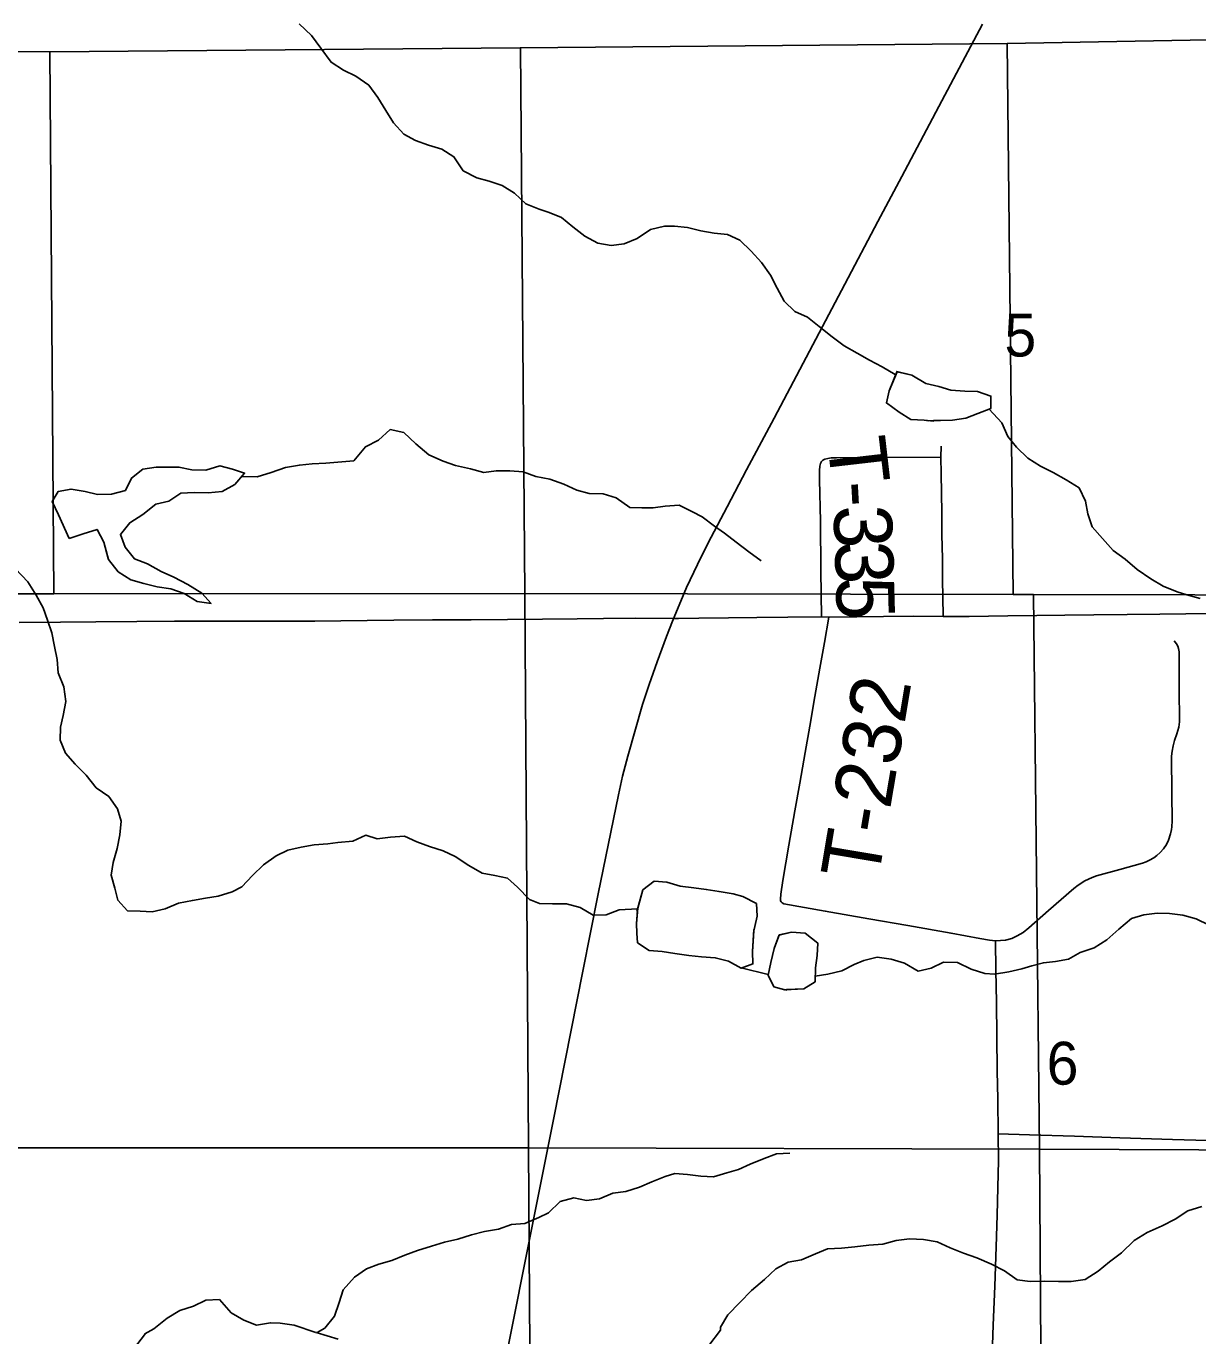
# Model space of a CAD drawing. Extents: x 0 to 34, y 0 to 22.
# Drawn here: x 3.547 to 4.119, y 19.545 to 20.185 of the extents above; entities that cross this region are included whole.
import ezdxf

# ---------------------------------------------------------------- set-up
doc = ezdxf.new("R2010")
doc.units = 0
for name, color, linetype in [('GM_X_County_Road', 7, 'Continuous'), ('GM_X_Minor_Lake', 7, 'Continuous'), ('GM_X_Minor_River', 7, 'Continuous'), ('GM_X_Rail_Line', 7, 'Continuous'), ('GM_X_Section', 7, 'Continuous'), ('GM_X_Section_Text', 7, 'Continuous'), ('GM_X_Township_Road', 7, 'Continuous'), ('GM_X_Township_Road_Text', 7, 'Continuous')]:
    doc.layers.add(name, color=color, linetype=linetype)

msp = doc.modelspace()

# ---------------------------------------------------------------- linework, layer by layer
at = {"layer": 'GM_X_County_Road'}
for points in [[(3.5437, 19.89389), (3.56389, 19.89405), (3.58101, 19.89418), (3.60113, 19.89436), (3.61953, 19.89453), (3.63294, 19.89461), (3.6751, 19.89452), (3.68801, 19.89459), (3.70073, 19.89466), (3.71354, 19.89483), (3.72657, 19.89501), (3.74553, 19.89518), (3.76436, 19.89523), (3.78209, 19.89529), (3.79925, 19.8955), (3.81611, 19.89571), (3.82911, 19.89582), (3.84492, 19.89595), (3.86369, 19.89584), (3.86568, 19.89586)], [(3.86568, 19.89586), (3.87559, 19.89598), (3.89005, 19.89614), (3.90393, 19.8963), (3.91915, 19.89648), (3.93556, 19.89667), (3.93916, 19.89656), (3.95276, 19.89671), (3.96576, 19.89685), (3.9804, 19.89694), (3.99498, 19.8968), (4.00774, 19.89685), (4.02661, 19.89708), (4.04068, 19.89726), (4.05433, 19.89742), (4.06856, 19.8976), (4.08478, 19.8978), (4.10082, 19.898), (4.1135, 19.89816), (4.12535, 19.8983)]]:
    msp.add_lwpolyline(points, dxfattribs=at)
at = {"layer": 'GM_X_Minor_Lake'}
for points in [[(3.97251, 20.01664), (3.9686, 20.00706), (3.96728, 20.00117), (3.97355, 19.99662), (3.97924, 19.99303), (3.98569, 19.99267), (3.99044, 19.9923)], [(3.97242, 20.01642), (3.9686, 20.00706), (3.96728, 20.00117), (3.97355, 19.99662), (3.97924, 19.99303), (3.98569, 19.99267), (3.98803, 19.99249)], [(3.99027, 19.99253), (3.99954, 19.99271), (4.00599, 19.99367), (4.01187, 19.99597), (4.01831, 19.99845), (4.0183, 20.00453), (4.01166, 20.00679), (4.00559, 20.00697), (3.99876, 20.00733), (3.99288, 20.00921), (3.98643, 20.01071), (3.97959, 20.01468), (3.97232, 20.01645)], [(3.98803, 19.99249), (3.99954, 19.99271), (4.00599, 19.99367), (4.01187, 19.99597), (4.01831, 19.99845), (4.0183, 20.00453), (4.01166, 20.00679), (4.00559, 20.00697), (3.99876, 20.00733), (3.99288, 20.00921), (3.98643, 20.01071), (3.97959, 20.01468), (3.97242, 20.01642)], [(3.58728, 19.92471), (3.59199, 19.91869), (3.59826, 19.91472), (3.60452, 19.91303), (3.61097, 19.91133), (3.6178, 19.9104), (3.62425, 19.90814), (3.63052, 19.90417), (3.63735, 19.90324), (3.63279, 19.90816), (3.62596, 19.91251), (3.61912, 19.9161), (3.61305, 19.91875), (3.6064, 19.92253), (3.59995, 19.92498), (3.59539, 19.93066), (3.5931, 19.93692), (3.59765, 19.94263), (3.60409, 19.94664), (3.61034, 19.95178), (3.61679, 19.95313), (3.62266, 19.95713), (3.62911, 19.95734), (3.63594, 19.95717), (3.64277, 19.95795), (3.64903, 19.96138), (3.65376, 19.9669), (3.64788, 19.96878), (3.64162, 19.97048), (3.63479, 19.96837), (3.62796, 19.96854), (3.6217, 19.96985), (3.61051, 19.96982), (3.60406, 19.96886), (3.59856, 19.96447), (3.59554, 19.95839), (3.58871, 19.95666), (3.58188, 19.95645), (3.57581, 19.95796), (3.56898, 19.95908), (3.56272, 19.95792), (3.55969, 19.95298), (3.56293, 19.94653), (3.56808, 19.93496)], [(3.58724, 19.92475), (3.59199, 19.91869), (3.59826, 19.91472), (3.60452, 19.91303), (3.61097, 19.91133), (3.6178, 19.9104), (3.62425, 19.90814), (3.63052, 19.90417), (3.63735, 19.90324), (3.63279, 19.90816), (3.62596, 19.91251), (3.61912, 19.9161), (3.61305, 19.91875), (3.6064, 19.92253), (3.59995, 19.92498), (3.59539, 19.93066), (3.5931, 19.93692), (3.59765, 19.94263), (3.60409, 19.94664), (3.61034, 19.95178), (3.61679, 19.95313), (3.62266, 19.95713), (3.62911, 19.95734), (3.63594, 19.95717), (3.64277, 19.95795), (3.64903, 19.96138), (3.65376, 19.9669), (3.64788, 19.96878), (3.64162, 19.97048), (3.63479, 19.96837), (3.62796, 19.96854), (3.6217, 19.96985), (3.61051, 19.96982), (3.60406, 19.96886), (3.59856, 19.96447), (3.59554, 19.95839), (3.58871, 19.95666), (3.58188, 19.95645), (3.57581, 19.95796), (3.56898, 19.95908), (3.56272, 19.95792), (3.55969, 19.95298), (3.56293, 19.94653), (3.56806, 19.93501)], [(3.56806, 19.93496), (3.57489, 19.93725), (3.58172, 19.93936), (3.58495, 19.9331), (3.58714, 19.92518)], [(3.56808, 19.93496), (3.57489, 19.93725), (3.58172, 19.93936), (3.58495, 19.9331), (3.58728, 19.92471)], [(3.90259, 19.74386), (3.9041, 19.75051), (3.90371, 19.75659), (3.89706, 19.75999), (3.89232, 19.7613), (3.88549, 19.76243), (3.87923, 19.76355), (3.87315, 19.76429), (3.86651, 19.76503), (3.86006, 19.7671), (3.8538, 19.76747), (3.84831, 19.76328), (3.84528, 19.75275)], [(3.90246, 19.74328), (3.9041, 19.75051), (3.90371, 19.75659), (3.89706, 19.75999), (3.89232, 19.7613), (3.88549, 19.76243), (3.87923, 19.76355), (3.87315, 19.76429), (3.86651, 19.76503), (3.86006, 19.7671), (3.8538, 19.76747), (3.84831, 19.76328), (3.84575, 19.75439)], [(3.84575, 19.75439), (3.84511, 19.74694), (3.8453, 19.74219), (3.84569, 19.73744), (3.85139, 19.73366), (3.85765, 19.73311), (3.86391, 19.73217), (3.87074, 19.73124), (3.877, 19.7305), (3.88364, 19.73014), (3.89009, 19.72845), (3.89636, 19.72504), (3.90204, 19.72715), (3.90184, 19.73322), (3.90246, 19.74328)], [(3.84567, 19.75339), (3.84511, 19.74694), (3.8453, 19.74219), (3.84569, 19.73744), (3.85139, 19.73366), (3.85765, 19.73311), (3.86391, 19.73217), (3.87074, 19.73124), (3.877, 19.7305), (3.88364, 19.73014), (3.89009, 19.72845), (3.89636, 19.72504), (3.90204, 19.72715), (3.90184, 19.73322), (3.9025, 19.74398)], [(3.91841, 19.71455), (3.92691, 19.71487), (3.93241, 19.7183), (3.93259, 19.72514), (3.93334, 19.73122), (3.93371, 19.7373), (3.92763, 19.74222), (3.9208, 19.74258), (3.9149, 19.74124)], [(3.91767, 19.71452), (3.92691, 19.71487), (3.93241, 19.7183), (3.93259, 19.72514), (3.93334, 19.73122), (3.93371, 19.7373), (3.92763, 19.74222), (3.9208, 19.74258), (3.91493, 19.74125)], [(3.91493, 19.74125), (3.91247, 19.73458), (3.91077, 19.72774), (3.90945, 19.72166), (3.9123, 19.71597), (3.91767, 19.71452)], [(3.91492, 19.74124), (3.91247, 19.73458), (3.91077, 19.72774), (3.90945, 19.72166), (3.9123, 19.71597), (3.91857, 19.71428)]]:
    msp.add_lwpolyline(points, dxfattribs=at)
at = {"layer": 'GM_X_Minor_River'}
for points in [[(3.68038, 20.18631), (3.68646, 20.18063), (3.69102, 20.17438), (3.69596, 20.16755), (3.70204, 20.16377), (3.70811, 20.16075), (3.71438, 20.1564), (3.71875, 20.15033), (3.72274, 20.14408), (3.72655, 20.13801), (3.73149, 20.13252), (3.73718, 20.1293), (3.74363, 20.12704), (3.75009, 20.12516), (3.75597, 20.12138), (3.76053, 20.11455), (3.76718, 20.11115), (3.77325, 20.10946), (3.77951, 20.10739), (3.78559, 20.10361), (3.7911, 20.09849), (3.79755, 20.09585), (3.80249, 20.09416), (3.80856, 20.0917), (3.81407, 20.08716), (3.81996, 20.08262), (3.82622, 20.07922), (3.83286, 20.0781), (3.83912, 20.07887), (3.84557, 20.08155), (3.85201, 20.08593), (3.85884, 20.08747), (3.86377, 20.08749), (3.87003, 20.08693), (3.87667, 20.08524), (3.88312, 20.08412), (3.88958, 20.08338), (3.89565, 20.08073), (3.90116, 20.07524), (3.90629, 20.06975), (3.91066, 20.06349), (3.91389, 20.05723), (3.91732, 20.05079), (3.92245, 20.04586), (3.92871, 20.04303), (3.93441, 20.03849), (3.94068, 20.03338), (3.94656, 20.02903), (3.95302, 20.02544), (3.9589, 20.02203), (3.96517, 20.01882), (3.97156, 20.01503)], [(4.01739, 19.9981), (4.02363, 19.99144), (4.02649, 19.9848), (4.03086, 19.9795), (4.03637, 19.97419), (4.04245, 19.97022), (4.04871, 19.9672), (4.05498, 19.96361), (4.06143, 19.95964), (4.06448, 19.95319), (4.06562, 19.94693), (4.06772, 19.94067), (4.07285, 19.93498), (4.07798, 19.92911), (4.08387, 19.92476), (4.08975, 19.91984), (4.0964, 19.9153), (4.10247, 19.9117), (4.10931, 19.90887), (4.11405, 19.90737), (4.1205, 19.90568)], [(3.65262, 19.96519), (3.65983, 19.96502), (3.66666, 19.96713), (3.67368, 19.96961), (3.6805, 19.97077), (3.68676, 19.97136), (3.6934, 19.97176), (3.70706, 19.97293), (3.71274, 19.97978), (3.71918, 19.98303), (3.72487, 19.98817), (3.73151, 19.98667), (3.7374, 19.98118), (3.74366, 19.97588), (3.75069, 19.97267), (3.75676, 19.9706), (3.76416, 19.96891), (3.77061, 19.96721), (3.77668, 19.96799), (3.78332, 19.96801), (3.78977, 19.96746), (3.79604, 19.96519), (3.80287, 19.96388), (3.8097, 19.96143), (3.81596, 19.9586), (3.82204, 19.95691), (3.82887, 19.95674), (3.83532, 19.95485), (3.84196, 19.95012), (3.84785, 19.94995), (3.85335, 19.94997), (3.85923, 19.95074), (3.86606, 19.95114), (3.87251, 19.94793), (3.87726, 19.94547), (3.88333, 19.94093), (3.88808, 19.93753), (3.89378, 19.93317), (3.90004, 19.92844), (3.90612, 19.92409)], [(3.54191, 19.92007), (3.5478, 19.91382), (3.55198, 19.90719), (3.5554, 19.90112), (3.5575, 19.89505), (3.5596, 19.88879), (3.56093, 19.88214), (3.56227, 19.87588), (3.56266, 19.86923), (3.56551, 19.86241), (3.56647, 19.85538), (3.56516, 19.84854), (3.56384, 19.84284), (3.56366, 19.83638), (3.56632, 19.83012), (3.57107, 19.82463), (3.57639, 19.81933), (3.58133, 19.81307), (3.58741, 19.80891), (3.59159, 19.80285), (3.5935, 19.79677), (3.59275, 19.79013), (3.59143, 19.78348), (3.58954, 19.77663), (3.5886, 19.77055), (3.59032, 19.7641), (3.59184, 19.75822), (3.59659, 19.7531), (3.60267, 19.75293), (3.60855, 19.75257), (3.61499, 19.7541), (3.62144, 19.75678), (3.62827, 19.75813), (3.63471, 19.75928), (3.64078, 19.76025), (3.64761, 19.76236), (3.65235, 19.76484), (3.65765, 19.77036), (3.66296, 19.7755), (3.66921, 19.77989), (3.6749, 19.78275), (3.68134, 19.7841), (3.68779, 19.78525), (3.69443, 19.78584), (3.69936, 19.78642), (3.70657, 19.78701), (3.71301, 19.79007), (3.71852, 19.78818), (3.72497, 19.78896), (3.7318, 19.78955), (3.73787, 19.78672), (3.74413, 19.78446), (3.75078, 19.78238), (3.75666, 19.77955), (3.76331, 19.7752), (3.76976, 19.77142), (3.77602, 19.7703), (3.78209, 19.76898), (3.78703, 19.76463), (3.79292, 19.75857), (3.79786, 19.75668), (3.80412, 19.75651), (3.81095, 19.75653), (3.81759, 19.75465), (3.82404, 19.75087), (3.8303, 19.75107), (3.83675, 19.75356), (3.84566, 19.75407)], [(3.93245, 19.72106), (3.93866, 19.72212), (3.94549, 19.72366), (3.95155, 19.7269), (3.95629, 19.72881), (3.96274, 19.73035), (3.96957, 19.72942), (3.97603, 19.72754), (3.98267, 19.72357), (3.98912, 19.7251), (3.99518, 19.72797), (4.00201, 19.7278), (4.00866, 19.72459), (4.0153, 19.72251), (4.02004, 19.72215), (4.02706, 19.7233), (4.03332, 19.72465), (4.03825, 19.72618), (4.04394, 19.72772), (4.04981, 19.7283), (4.05626, 19.72946), (4.06195, 19.7327), (4.06878, 19.735), (4.07484, 19.73882), (4.08071, 19.74415), (4.08697, 19.74929), (4.09303, 19.75102), (4.09948, 19.75198), (4.10555, 19.75181), (4.112, 19.75088), (4.11846, 19.74919), (4.12491, 19.74598)], [(3.89626, 19.72523), (3.90949, 19.72192)], [(3.68921, 19.54705), (3.69288, 19.54922), (3.69761, 19.55512), (3.69988, 19.56177), (3.70196, 19.56785), (3.70745, 19.57413), (3.71332, 19.57814), (3.71939, 19.58043), (3.72565, 19.58216), (3.73209, 19.58483), (3.73816, 19.58713), (3.74499, 19.58924), (3.75143, 19.59115), (3.75788, 19.59269), (3.76452, 19.5948), (3.77096, 19.59633), (3.77779, 19.59749), (3.78405, 19.59978), (3.79069, 19.60037), (3.79751, 19.60324), (3.80225, 19.60553), (3.80793, 19.61105), (3.81457, 19.61278), (3.82083, 19.61147), (3.82709, 19.61243), (3.83354, 19.61511), (3.83998, 19.61589), (3.84662, 19.61799), (3.85269, 19.62067), (3.85913, 19.62334), (3.86387, 19.62469), (3.87013, 19.62432), (3.87659, 19.62339), (3.88285, 19.62303), (3.88929, 19.62513), (3.89498, 19.62667), (3.90067, 19.62934), (3.90749, 19.63202), (3.91356, 19.63432), (3.92001, 19.63471)], [(3.88622, 19.54828), (3.88618, 19.54973), (3.88977, 19.55563), (3.89564, 19.56172), (3.90133, 19.56763), (3.90777, 19.57296), (3.91326, 19.5781), (3.91933, 19.58135), (3.92578, 19.5825), (3.9326, 19.58556), (3.93848, 19.58786), (3.94531, 19.58825), (3.95175, 19.58884), (3.95858, 19.58981), (3.96541, 19.59021), (3.97205, 19.59193), (3.9785, 19.5929), (3.98533, 19.59254), (3.99197, 19.59142), (3.99842, 19.5884), (4.00487, 19.58575), (4.01133, 19.58349), (4.01854, 19.58047), (4.02499, 19.57726), (4.03107, 19.57272), (4.03752, 19.57198), (4.04435, 19.57219), (4.05137, 19.57202), (4.05744, 19.57203), (4.06427, 19.573), (4.07071, 19.57701), (4.07621, 19.58158), (4.08208, 19.58596), (4.08833, 19.59206), (4.09459, 19.59587), (4.10198, 19.59912), (4.10823, 19.60236), (4.11449, 19.60656), (4.12131, 19.60866)], [(3.60495, 19.54642), (3.60941, 19.5488), (3.61585, 19.55414), (3.62211, 19.55776), (3.62875, 19.55987), (3.63481, 19.56292), (3.64145, 19.56313), (3.64715, 19.55669), (3.65342, 19.5531), (3.65949, 19.55065), (3.66632, 19.5518), (3.67106, 19.55163), (3.67789, 19.55069), (3.68849, 19.54705)], [(3.57554, 19.50694), (3.5815, 19.51466), (3.58609, 19.52091), (3.58915, 19.52698), (3.5945, 19.53266), (3.59947, 19.53891), (3.60528, 19.54658)], [(3.68876, 19.54705), (3.6994, 19.54387)], [(3.88057, 19.54078), (3.88623, 19.5482)]]:
    msp.add_lwpolyline(points, dxfattribs=at)
at = {"layer": 'GM_X_Rail_Line'}
msp.add_lwpolyline([(3.77857, 19.5207), (3.78644, 19.55974), (3.78925, 19.57463), (3.7929, 19.59253), (3.80456, 19.65117), (3.81888, 19.7235), (3.82646, 19.76142), (3.8363, 19.80966), (3.83826, 19.81879), (3.84086, 19.82855), (3.84816, 19.8539), (3.85139, 19.86359), (3.85519, 19.87469), (3.85982, 19.88705), (3.86277, 19.89456), (3.86958, 19.91092), (3.87499, 19.92216), (3.88004, 19.93255), (3.88938, 19.95032), (3.89886, 19.9685), (3.91242, 19.99378), (3.94697, 20.05923), (3.96298, 20.08971), (3.97484, 20.11175), (3.99437, 20.14876), (4.0141, 20.18626)], dxfattribs=at)
at = {"layer": 'GM_X_Section'}
for points in [[(4.27635, 20.18124), (4.27534, 19.90714), (4.03906, 19.90762), (4.02908, 19.90764), (4.02616, 20.17666)], [(3.55864, 20.17267), (3.56061, 19.90797), (3.53172, 19.90795), (3.28602, 19.9078), (3.28491, 20.17308)], [(3.78847, 20.17468), (3.79063, 19.90812), (3.56061, 19.90797), (3.55864, 20.17267)], [(4.02616, 20.17666), (4.02908, 19.90764), (3.79063, 19.90812), (3.78847, 20.17468)], [(3.79063, 19.90812), (3.79246, 19.63723), (3.53581, 19.63725), (3.53172, 19.90795), (3.56061, 19.90797)], [(4.02908, 19.90764), (4.03906, 19.90762), (4.04196, 19.63655), (3.79246, 19.63723), (3.79063, 19.90812)], [(4.27534, 19.90714), (4.27533, 19.90279), (4.27537, 19.63561), (4.04196, 19.63655), (4.03906, 19.90762)], [(3.79246, 19.63723), (3.79428, 19.36662), (3.53702, 19.37026), (3.53581, 19.63725)], [(4.04196, 19.63655), (4.0438, 19.36716), (3.79428, 19.36662), (3.79246, 19.63723)], [(4.27537, 19.63561), (4.27657, 19.37662), (4.2766, 19.36802), (4.0438, 19.36716), (4.04196, 19.63655)]]:
    msp.add_lwpolyline(points, close=True, dxfattribs=at)
at = {"layer": 'GM_X_Township_Road'}
for points in [[(3.99498, 19.8968), (3.99484, 19.90645), (3.99471, 19.91477), (3.99456, 19.92519), (3.99439, 19.93667), (3.99424, 19.94726), (3.99409, 19.95721), (3.99395, 19.96653), (3.99383, 19.97464), (3.99392, 19.98011)], [(3.93556, 19.89667), (3.93523, 19.91909), (3.93498, 19.94338), (3.93449, 19.96364), (3.93454, 19.96817), (3.93468, 19.97029), (3.93497, 19.97152), (3.93549, 19.97252), (3.93623, 19.97316)], [(3.93623, 19.97316), (3.93718, 19.97367), (3.93863, 19.97408), (3.94027, 19.97431), (3.94278, 19.97441), (3.9678, 19.97452), (3.99383, 19.97464)], [(3.91581, 19.75746), (3.9155, 19.75794), (3.91543, 19.75882), (3.9156, 19.76116), (3.9166, 19.7679), (3.91961, 19.78508), (3.92255, 19.80187), (3.92494, 19.81547), (3.92755, 19.83034), (3.92982, 19.84333), (3.93234, 19.85769), (3.93478, 19.87157), (3.93697, 19.88408), (3.93916, 19.89656)], [(4.02055, 19.73845), (4.02543, 19.73873), (4.02856, 19.73955), (4.03115, 19.74077), (4.03401, 19.74245), (4.03678, 19.74472), (4.04647, 19.75316), (4.05881, 19.7639), (4.06092, 19.76553), (4.0642, 19.76772), (4.06772, 19.76941), (4.06982, 19.77012), (4.0812, 19.77324), (4.09229, 19.77627), (4.09417, 19.777), (4.09577, 19.77775), (4.09792, 19.779), (4.09935, 19.78005), (4.10091, 19.78157), (4.10251, 19.78332), (4.10397, 19.78546), (4.10499, 19.78755), (4.10594, 19.79059), (4.10646, 19.79281), (4.10663, 19.79401), (4.10674, 19.79709), (4.10659, 19.81025), (4.10653, 19.82859), (4.10674, 19.83107), (4.10729, 19.8337), (4.10792, 19.8362), (4.1091, 19.83947), (4.11015, 19.84285), (4.11042, 19.84533), (4.1103, 19.86173), (4.11016, 19.8795), (4.10997, 19.88115), (4.10961, 19.88227), (4.10888, 19.88349), (4.10783, 19.88494)], [(3.91581, 19.75746), (3.91632, 19.75699), (3.9171, 19.75654), (3.93733, 19.75296), (3.95858, 19.74919), (3.97769, 19.74581), (3.99882, 19.74206), (4.01291, 19.73956), (4.01766, 19.73872), (4.02055, 19.73845)], [(4.01805, 19.51279), (4.01872, 19.53135), (4.01943, 19.5506), (4.02012, 19.56975), (4.02083, 19.5889), (4.02139, 19.60443), (4.02167, 19.61794), (4.02193, 19.63111), (4.02182, 19.64413), (4.02159, 19.66112), (4.0214, 19.67489), (4.02118, 19.69159), (4.02095, 19.70838), (4.02074, 19.72391), (4.02055, 19.73845)], [(4.02182, 19.64413), (4.03716, 19.64364), (4.05912, 19.64293), (4.08128, 19.64221), (4.107, 19.64138), (4.12969, 19.64064), (4.15259, 19.6399), (4.18832, 19.63874), (4.21326, 19.63788), (4.23781, 19.63683), (4.26185, 19.63607), (4.27645, 19.63571)]]:
    msp.add_lwpolyline(points, dxfattribs=at)

# ---------------------------------------------------------------- texts
at = {"layer": 'GM_X_Section_Text'}
for s, p in [('5', (4.02487, 20.02383)), ('6', (4.04549, 19.66815))]:
    msp.add_text(s, height=0.02093, rotation=0.00001, dxfattribs=at).set_placement(p)
at = {"layer": 'GM_X_Township_Road_Text'}
for s, height, rotation, p in [('T', 0.02841, 276.59718, (3.93824, 19.98302)), ('-', 0.02841, 273.18633, (3.94064, 19.96236)), ('3', 0.02841, 272.27481, (3.94129, 19.95083)), ('3', 0.02841, 271.78001, (3.94198, 19.93341)), ('5', 0.02841, 271.66037, (3.94252, 19.91593)), ('T-232', 0.028409, 80.44652, (3.96305, 19.76686))]:
    msp.add_text(s, height=height, rotation=rotation, dxfattribs=at).set_placement(p)

doc.saveas('drawing.dxf')
